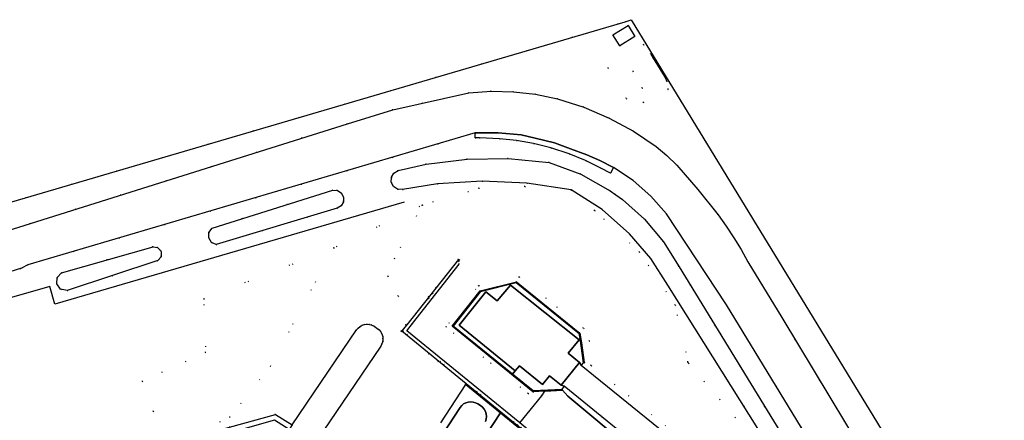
# Model space of a CAD drawing. Header units: metres. Extents: x 174791 to 179073, y 406431 to 409043.
# Tile 309 of 314: x 178073 to 178207, y 408553 to 408607. Entities that reach past the tile are written whole.
import ezdxf

# ---------------------------------------------------------------- set-up
doc = ezdxf.new("R2010")
doc.units = ezdxf.units.M
doc.linetypes.add('DOT', pattern=[6.35, 0, -6.35])
for name, color, linetype in [('panden', 254, 'Continuous'), ('scheiding_faunaraster', 254, 'Continuous'), ('scheiding_grondkering', 254, 'Continuous'), ('scheiding_hek', 254, 'Continuous'), ('scheiding_schutting', 254, 'Continuous'), ('terreindeelbegroeid', 254, 'DOT'), ('terreindeelonbegroeid', 254, 'DOT'), ('waterdeel', 254, 'Continuous'), ('wegdeel_opstelplaats', 254, 'Continuous'), ('wegdeel_rijbaan', 254, 'Continuous'), ('wegdeel_voetpad', 254, 'Continuous')]:
    doc.layers.add(name, color=color, linetype=linetype)

msp = doc.modelspace()

# ---------------------------------------------------------------- linework, layer by layer
at = {"layer": 'panden'}
for points in [[(178110.511, 408552.294, 0), (178119.235, 408565.18, 0), (178119.45, 408565.44, 0), (178119.711, 408565.654, 0), (178120.008, 408565.813, 0), (178120.33, 408565.913, 0), (178120.665, 408565.949, 0), (178121.001, 408565.92, 0), (178121.325, 408565.828, 0), (178121.625, 408565.675, 0), (178122.015, 408565.426, 0), (178122.289, 408565.21, 0), (178122.515, 408564.944, 0), (178122.683, 408564.638, 0), (178122.787, 408564.305, 0), (178122.824, 408563.958, 0), (178122.79, 408563.611, 0), (178122.689, 408563.277, 0), (178122.523, 408562.97, 0), (178113.859, 408550.173, 0)], [(178128.588, 408547.469, 0), (178133.305, 408554.663, 0), (178133.52, 408554.923, 0), (178133.781, 408555.137, 0), (178134.078, 408555.296, 0), (178134.4, 408555.396, 0), (178134.735, 408555.432, 0), (178135.071, 408555.403, 0), (178135.395, 408555.311, 0), (178135.695, 408555.158, 0), (178136.085, 408554.909, 0), (178136.359, 408554.693, 0), (178136.585, 408554.427, 0), (178136.753, 408554.121, 0), (178136.857, 408553.788, 0), (178136.894, 408553.441, 0), (178136.86, 408553.094, 0), (178136.759, 408552.76, 0)]]:
    msp.add_polyline3d(points, dxfattribs=at)
at = {"layer": 'scheiding_faunaraster'}
for p, q in [((178126.842, 408566.052), (178133.159, 408574.104)), ((178141.394, 408552.598), (178126.08, 408565.081))]:
    msp.add_line(p, q, dxfattribs=at)
for points in [[(178125.694, 408582.534, 0), (178078.271, 408568.69, 0), (178077.564, 408571.088, 0), (178057.763, 408565.445, 0), (178058.719, 408562.434, 0)], [(178156.692, 408548.924, 0), (178147.936, 408556.197, 0), (178147.209, 408557.022, 0)]]:
    msp.add_polyline3d(points, dxfattribs=at)
at = {"layer": 'scheiding_grondkering'}
for p, q in [((178159.232, 408602.621), (178159.519, 408602.087)), ((178159.519, 408602.087), (178161.055, 408599.584)), ((178161.055, 408599.584), (178161.38, 408598.948))]:
    msp.add_line(p, q, dxfattribs=at)
msp.add_polyline3d([(178159.455, 408539.583, 0), (178154.546, 408542.831, 0), (178153.117, 408543.777, 0), (178143.412, 408550.43, 0), (178142.231, 408551.323, 0), (178141.064, 408552.205, 0), (178138.835, 408554.031, 0), (178134.139, 408557.877, 0), (178125.409, 408565.014, 0), (178126.102, 408565.891, 0), (178133.135, 408574.749, 0)], dxfattribs=at)
at = {"layer": 'scheiding_hek'}
msp.add_line((178126.08, 408565.081), (178126.842, 408566.052), dxfattribs=at)
msp.add_polyline3d([(178000, 408561.354, 0), (178155.707, 408607.021, 0), (178156.519, 408607.292, 0), (178206.473, 408525.584, 0), (178207.221, 408524.632, 0)], dxfattribs=at)
at = {"layer": 'scheiding_schutting'}
for p, q in [((178149.589, 408564.019), (178150.048, 408560.729)), ((178149.771, 408563.442), (178150.147, 408560.746)), ((178147.209, 408557.022), (178144.81, 408556.887))]:
    msp.add_line(p, q, dxfattribs=at)
for points in [[(178144.81, 408556.887, 0), (178143.196, 408556.796, 0), (178132.206, 408565.702, 0), (178136.02, 408570.513, 0), (178140.948, 408571.712, 0), (178149.587, 408564.757, 0), (178149.771, 408563.442, 0)], [(178140.428, 408559.168, 0), (178132.346, 408565.717, 0), (178136.077, 408570.424, 0), (178140.923, 408571.604, 0), (178149.494, 408564.703, 0), (178149.589, 408564.019, 0)], [(178147.186, 408557.121, 0), (178143.229, 408556.898, 0), (178140.428, 408559.168, 0)]]:
    msp.add_polyline3d(points, dxfattribs=at)
at = {"layer": 'terreindeelbegroeid'}
for points in [[(178000, 408561.354, 0), (178155.707, 408607.021, 0), (178156.519, 408607.292, 0), (178206.473, 408525.584, 0)], [(178192.16, 408541.724, 0), (178176.998, 408566.856, 0), (178172.395, 408574.445, 0), (178171.479, 408576.094, 0), (178170.496, 408577.703, 0), (178169.447, 408579.27, 0), (178168.333, 408580.793, 0), (178165.596, 408584.225, 0), (178162.719, 408587.54, 0), (178161.382, 408588.882, 0), (178159.922, 408590.088, 0), (178156.836, 408592.172, 0), (178153.564, 408593.948, 0), (178150.104, 408595.416, 0), (178146.519, 408596.546, 0), (178143.557, 408597.177, 0), (178140.548, 408597.523, 0), (178137.52, 408597.579, 0), (178134.5, 408597.346, 0), (178124.175, 408595.079, 0), (178117.987, 408593.153, 0), (178000, 408556.116, 0)], [(178055.089, 408567.749, 0), (178073.732, 408573.557, 0), (178074.6, 408574.02, 0), (178135.343, 408591.915, 0), (178135.351, 408591.255, 0), (178135.944, 408591.262, 0), (178138.656, 408591.111, 0), (178140.973, 408590.908, 0), (178143.262, 408590.481, 0), (178145.642, 408589.886, 0), (178148.098, 408589.096, 0), (178150.33, 408588.185, 0), (178152.397, 408587.157, 0), (178153.752, 408586.456, 0), (178154.149, 408587.232, 0), (178156.807, 408585.46, 0), (178159.21, 408583.354, 0), (178161.316, 408580.951, 0), (178169.493, 408568.587, 0), (178190.21, 408534.6, 0)], [(178178.084, 408549.212, 0), (178163.04, 408573.729, 0), (178160.911, 408577.132, 0), (178158.328, 408580.205, 0), (178155.343, 408582.889, 0), (178154.469, 408583.544, 0), (178153.699, 408584.08, 0), (178149.696, 408586.329, 0), (178145.387, 408587.914, 0), (178139.832, 408588.437, 0), (178134.253, 408588.364, 0), (178128.714, 408587.696, 0), (178124.885, 408586.812, 0), (178124.315, 408586.475, 0), (178123.979, 408585.903, 0), (178123.962, 408585.241, 0), (178124.268, 408584.652, 0), (178124.82, 408584.286, 0), (178125.48, 408584.232, 0), (178130.242, 408585.026, 0), (178136.304, 408585.387, 0), (178142.371, 408585.106, 0), (178148.374, 408584.187, 0), (178142.109, 408584.647, 0), (178135.832, 408584.408, 0), (178128.17, 408582.126, 0), (178116.14, 408576.307, 0), (178098.514, 408569.429, 0), (178098.73, 408562.109, 0), (178090.12, 408558.248, 0), (178091.647, 408554.095, 0), (178086.634, 408545.979, 0)], [(178194.451, 408525.253, 0), (178151.113, 408560.345, 0), (178150.147, 408560.746, 0), (178149.771, 408563.442, 0), (178150.881, 408563.646, 0), (178150.074, 408565.417, 0), (178141.35, 408572.355, 0), (178135.833, 408571.206, 0), (178131.39, 408565.601, 0), (178142.529, 408556.574, 0), (178144.415, 408556.258, 0), (178141.394, 408552.598, 0), (178126.08, 408565.081, 0), (178126.842, 408566.052, 0), (178133.159, 408574.104, 0), (178133.1, 408574.532, 0), (178133.22, 408574.682, 0), (178133.063, 408574.806, 0), (178125.959, 408565.87, 0), (178124.89, 408569.762, 0), (178123.488, 408572.488, 0), (178124.402, 408574.903, 0), (178128.17, 408582.126, 0), (178135.832, 408584.408, 0), (178142.109, 408584.647, 0), (178148.374, 408584.187, 0), (178151.564, 408581.408, 0), (178157.641, 408575.778, 0), (178162.537, 408568.54, 0), (178164.247, 408560.83, 0), (178164.28, 408560.738, 0), (178164.335, 408560.657, 0), (178174.917, 408548.378, 0)], [(178174.917, 408548.378, 0), (178164.335, 408560.657, 0), (178164.28, 408560.738, 0), (178164.247, 408560.83, 0), (178162.537, 408568.54, 0), (178157.641, 408575.778, 0), (178151.564, 408581.408, 0), (178148.374, 408584.187, 0), (178152.58, 408581.517, 0), (178156.325, 408578.233, 0), (178159.189, 408574.871, 0), (178161.515, 408571.247, 0), (178176.195, 408547.927, 0)], [(178094.83, 408549.98, 0), (178102.012, 408553.358, 0), (178107.559, 408560.283, 0), (178116.14, 408576.307, 0), (178128.17, 408582.126, 0), (178124.402, 408574.903, 0), (178123.488, 408572.488, 0), (178124.89, 408569.762, 0), (178125.959, 408565.87, 0), (178125.274, 408565.009, 0), (178134.08, 408557.798, 0), (178130.674, 408552.557, 0)], [(178113.859, 408550.173, 0), (178122.523, 408562.97, 0), (178122.689, 408563.277, 0), (178122.79, 408563.611, 0), (178122.824, 408563.958, 0), (178122.787, 408564.305, 0), (178122.683, 408564.638, 0), (178122.515, 408564.944, 0), (178122.289, 408565.21, 0), (178122.015, 408565.426, 0), (178121.625, 408565.675, 0), (178121.325, 408565.828, 0), (178121.001, 408565.92, 0), (178120.665, 408565.949, 0), (178120.33, 408565.913, 0), (178120.008, 408565.813, 0), (178119.711, 408565.654, 0), (178119.45, 408565.44, 0), (178119.235, 408565.18, 0), (178110.511, 408552.294, 0), (178108.248, 408553.727, 0), (178099.35, 408551.256, 0)], [(178166.459, 408546.869, 0), (178149.758, 408560.382, 0), (178150.006, 408560.721, 0), (178150.048, 408560.729, 0), (178150.147, 408560.746, 0), (178151.113, 408560.345, 0), (178194.451, 408525.253, 0)], [(178156.692, 408548.924, 0), (178147.936, 408556.197, 0), (178147.209, 408557.022, 0), (178147.186, 408557.121, 0), (178147.169, 408557.194, 0), (178147.449, 408557.538, 0), (178191.042, 408522.084, 0)]]:
    msp.add_polyline3d(points, dxfattribs=at)
for points in [[(178154.988, 408603.755, 0), (178157.058, 408605.015, 0), (178156.134, 408606.517, 0), (178154.07, 408605.256, 0)], [(178161.055, 408599.584, 0), (178159.519, 408602.087, 0), (178159.232, 408602.621, 0), (178158.22, 408603.922, 0), (178153.387, 408600.74, 0), (178155.847, 408596.58, 0), (178158.216, 408596.036, 0), (178161.568, 408597.835, 0), (178161.38, 408598.948, 0)], [(178159.232, 408602.621, 0), (178159.519, 408602.087, 0), (178156.768, 408600.292, 0), (178158.022, 408597.995, 0), (178161.055, 408599.584, 0), (178161.38, 408598.948, 0), (178161.568, 408597.835, 0), (178158.216, 408596.036, 0), (178155.847, 408596.58, 0), (178153.387, 408600.74, 0), (178158.22, 408603.922, 0)], [(178161.055, 408599.584, 0), (178158.022, 408597.995, 0), (178156.768, 408600.292, 0), (178159.519, 408602.087, 0)], [(178099.156, 408577.671, 0), (178099.546, 408577.059, 0), (178100.18, 408576.772, 0), (178116.595, 408581.72, 0), (178117.133, 408582.046, 0), (178117.445, 408582.591, 0), (178117.454, 408583.219, 0), (178117.157, 408583.773, 0), (178116.63, 408584.114, 0), (178116.003, 408584.157, 0), (178099.636, 408579.02, 0), (178099.183, 408578.421, 0)], [(178078.51, 408571.451, 0), (178079.043, 408570.712, 0), (178079.932, 408570.515, 0), (178092.252, 408574.601, 0), (178092.683, 408575.128, 0), (178092.684, 408575.81, 0), (178092.648, 408575.9, 0), (178092.215, 408576.365, 0), (178091.592, 408576.484, 0), (178079.178, 408572.927, 0), (178078.581, 408572.308, 0)], [(178089.693, 408544.025, 0), (178089.188, 408544.348, 0), (178086.634, 408545.979, 0), (178091.647, 408554.095, 0), (178090.12, 408558.248, 0), (178098.73, 408562.109, 0), (178098.514, 408569.429, 0), (178116.14, 408576.307, 0), (178107.559, 408560.283, 0), (178102.012, 408553.358, 0), (178094.83, 408549.98, 0), (178090.18, 408543.59, 0)], [(178141.394, 408552.598, 0), (178141.132, 408552.28, 0), (178125.553, 408565.039, 0), (178133.1, 408574.532, 0), (178133.159, 408574.104, 0), (178126.842, 408566.052, 0), (178126.08, 408565.081, 0)], [(178149.771, 408563.442, 0), (178149.587, 408564.757, 0), (178140.948, 408571.712, 0), (178136.02, 408570.513, 0), (178132.206, 408565.702, 0), (178143.196, 408556.796, 0), (178144.81, 408556.887, 0), (178144.415, 408556.258, 0), (178142.529, 408556.574, 0), (178131.39, 408565.601, 0), (178135.833, 408571.206, 0), (178141.35, 408572.355, 0), (178150.074, 408565.417, 0), (178150.881, 408563.646, 0)]]:
    msp.add_polyline3d(points, close=True, dxfattribs=at)
at = {"layer": 'terreindeelonbegroeid'}
msp.add_polyline3d([(178133.1, 408574.532, 0), (178125.553, 408565.039, 0), (178141.132, 408552.28, 0), (178141.548, 408551.966, 0), (178143.47, 408550.513, 0), (178153.17, 408543.864, 0), (178159.399, 408539.742, 0), (178159.506, 408539.671, 0), (178159.396, 408539.504, 0), (178154.487, 408542.752, 0), (178153.058, 408543.698, 0), (178143.353, 408550.351, 0), (178142.172, 408551.244, 0), (178141.005, 408552.126, 0), (178138.776, 408553.952, 0), (178134.08, 408557.798, 0), (178125.274, 408565.009, 0), (178125.959, 408565.87, 0), (178133.063, 408574.806, 0), (178133.22, 408574.682, 0)], close=True, dxfattribs=at)
at = {"layer": 'waterdeel'}
msp.add_polyline3d([(178176.195, 408547.927, 0), (178161.515, 408571.247, 0), (178159.189, 408574.871, 0), (178156.325, 408578.233, 0), (178152.58, 408581.517, 0), (178148.374, 408584.187, 0), (178142.371, 408585.106, 0), (178136.304, 408585.387, 0), (178130.242, 408585.026, 0), (178125.48, 408584.232, 0), (178124.82, 408584.286, 0), (178124.268, 408584.652, 0), (178123.962, 408585.241, 0), (178123.979, 408585.903, 0), (178124.315, 408586.475, 0), (178124.885, 408586.812, 0), (178128.714, 408587.696, 0), (178134.253, 408588.364, 0), (178139.832, 408588.437, 0), (178145.387, 408587.914, 0), (178149.696, 408586.329, 0), (178153.699, 408584.08, 0), (178154.469, 408583.544, 0), (178155.343, 408582.889, 0), (178158.328, 408580.205, 0), (178160.911, 408577.132, 0), (178163.04, 408573.729, 0), (178178.084, 408549.212, 0)], dxfattribs=at)
for points in [[(178116.595, 408581.72, 0), (178100.18, 408576.772, 0), (178099.546, 408577.059, 0), (178099.156, 408577.671, 0), (178099.183, 408578.421, 0), (178099.636, 408579.02, 0), (178116.003, 408584.157, 0), (178116.63, 408584.114, 0), (178117.157, 408583.773, 0), (178117.454, 408583.219, 0), (178117.445, 408582.591, 0), (178117.133, 408582.046, 0)], [(178092.252, 408574.601, 0), (178079.932, 408570.515, 0), (178079.043, 408570.712, 0), (178078.51, 408571.451, 0), (178078.581, 408572.308, 0), (178079.178, 408572.927, 0), (178091.592, 408576.484, 0), (178092.215, 408576.365, 0), (178092.648, 408575.9, 0), (178092.684, 408575.81, 0), (178092.683, 408575.128, 0)]]:
    msp.add_polyline3d(points, close=True, dxfattribs=at)
at = {"layer": 'wegdeel_opstelplaats'}
for points in [[(178154.988, 408603.755, 0), (178154.07, 408605.256, 0), (178156.134, 408606.517, 0), (178157.058, 408605.015, 0)], [(178149.771, 408563.442, 0), (178150.147, 408560.746, 0), (178150.048, 408560.729, 0), (178149.589, 408564.019, 0), (178149.494, 408564.703, 0), (178140.923, 408571.604, 0), (178136.077, 408570.424, 0), (178132.346, 408565.717, 0), (178140.428, 408559.168, 0), (178143.229, 408556.898, 0), (178147.186, 408557.121, 0), (178147.209, 408557.022, 0), (178144.81, 408556.887, 0), (178143.196, 408556.796, 0), (178132.206, 408565.702, 0), (178136.02, 408570.513, 0), (178140.948, 408571.712, 0), (178149.587, 408564.757, 0)], [(178149.589, 408564.019, 0), (178149.461, 408563.846, 0), (178140.166, 408571.269, 0), (178138.33, 408569.152, 0), (178136.783, 408570.35, 0), (178133.184, 408565.81, 0), (178140.804, 408559.632, 0), (178140.428, 408559.168, 0), (178132.346, 408565.717, 0), (178136.077, 408570.424, 0), (178140.923, 408571.604, 0), (178149.494, 408564.703, 0)], [(178149.461, 408563.846, 0), (178147.986, 408562.019, 0), (178149.542, 408560.763, 0), (178147.014, 408557.687, 0), (178145.455, 408558.936, 0), (178144.515, 408557.789, 0), (178141.365, 408560.312, 0), (178140.804, 408559.632, 0), (178133.184, 408565.81, 0), (178136.783, 408570.35, 0), (178138.33, 408569.152, 0), (178140.166, 408571.269, 0)], [(178150.048, 408560.729, 0), (178150.006, 408560.721, 0), (178149.758, 408560.382, 0), (178149.542, 408560.763, 0), (178147.986, 408562.019, 0), (178149.461, 408563.846, 0), (178149.589, 408564.019, 0)], [(178147.014, 408557.687, 0), (178147.449, 408557.538, 0), (178147.169, 408557.194, 0), (178147.186, 408557.121, 0), (178143.229, 408556.898, 0), (178140.428, 408559.168, 0), (178140.804, 408559.632, 0), (178141.365, 408560.312, 0), (178144.515, 408557.789, 0), (178145.455, 408558.936, 0)], [(178156.692, 408548.924, 0), (178155.882, 408547.751, 0), (178142.518, 408551.681, 0), (178141.394, 408552.598, 0), (178144.415, 408556.258, 0), (178144.81, 408556.887, 0), (178147.209, 408557.022, 0), (178147.936, 408556.197, 0)]]:
    msp.add_polyline3d(points, close=True, dxfattribs=at)
at = {"layer": 'wegdeel_rijbaan'}
for points in [[(178000, 408556.116, 0), (178117.987, 408593.153, 0), (178124.175, 408595.079, 0), (178134.5, 408597.346, 0), (178137.52, 408597.579, 0), (178140.548, 408597.523, 0), (178143.557, 408597.177, 0), (178146.519, 408596.546, 0), (178150.104, 408595.416, 0), (178153.564, 408593.948, 0), (178156.836, 408592.172, 0), (178159.922, 408590.088, 0), (178161.382, 408588.882, 0), (178162.719, 408587.54, 0), (178165.596, 408584.225, 0), (178168.333, 408580.793, 0), (178169.447, 408579.27, 0), (178170.496, 408577.703, 0), (178171.479, 408576.094, 0), (178172.395, 408574.445, 0), (178176.998, 408566.856, 0), (178192.16, 408541.724, 0)], [(178190.21, 408534.6, 0), (178169.493, 408568.587, 0), (178161.316, 408580.951, 0), (178159.21, 408583.354, 0), (178156.807, 408585.46, 0), (178154.149, 408587.232, 0), (178152.288, 408588.197, 0), (178150.523, 408588.936, 0), (178148.285, 408589.768, 0), (178146.142, 408590.568, 0), (178143.5, 408591.205, 0), (178141.597, 408591.667, 0), (178138.476, 408591.932, 0), (178135.343, 408591.915, 0), (178074.6, 408574.02, 0), (178073.732, 408573.557, 0), (178055.089, 408567.749, 0)]]:
    msp.add_polyline3d(points, dxfattribs=at)
for points in [[(178154.149, 408587.232, 0), (178153.752, 408586.456, 0), (178152.397, 408587.157, 0), (178150.33, 408588.185, 0), (178148.098, 408589.096, 0), (178145.642, 408589.886, 0), (178143.262, 408590.481, 0), (178140.973, 408590.908, 0), (178138.656, 408591.111, 0), (178135.944, 408591.262, 0), (178135.351, 408591.255, 0), (178135.343, 408591.915, 0), (178138.476, 408591.932, 0), (178141.597, 408591.667, 0), (178143.5, 408591.205, 0), (178146.142, 408590.568, 0), (178148.285, 408589.768, 0), (178150.523, 408588.936, 0), (178152.288, 408588.197, 0)], [(178149.758, 408560.382, 0), (178166.459, 408546.869, 0), (178193.377, 408524.995, 0), (178191.042, 408522.084, 0), (178147.449, 408557.538, 0), (178147.014, 408557.687, 0), (178149.542, 408560.763, 0)], [(178142.172, 408551.244, 0), (178139.104, 408546.566, 0), (178131.918, 408535.228, 0), (178132.045, 408533.552, 0), (178126.685, 408525.038, 0), (178125.076, 408522.482, 0), (178124.427, 408522.904, 0), (178126.075, 408525.435, 0), (178126.895, 408526.694, 0), (178127.033, 408526.625, 0), (178131.439, 408533.508, 0), (178129.905, 408540.01, 0), (178129.431, 408540.31, 0), (178135.33, 408549.568, 0), (178135.779, 408549.303, 0), (178138.776, 408553.952, 0), (178141.005, 408552.126, 0)]]:
    msp.add_polyline3d(points, close=True, dxfattribs=at)
at = {"layer": 'wegdeel_voetpad'}
for points in [[(178130.674, 408552.557, 0), (178134.08, 408557.798, 0), (178138.776, 408553.952, 0), (178135.779, 408549.303, 0)], [(178136.759, 408552.76, 0), (178136.86, 408553.094, 0), (178136.894, 408553.441, 0), (178136.857, 408553.788, 0), (178136.753, 408554.121, 0), (178136.585, 408554.427, 0), (178136.359, 408554.693, 0), (178136.085, 408554.909, 0), (178135.695, 408555.158, 0), (178135.395, 408555.311, 0), (178135.071, 408555.403, 0), (178134.735, 408555.432, 0), (178134.4, 408555.396, 0), (178134.078, 408555.296, 0), (178133.781, 408555.137, 0), (178133.52, 408554.923, 0), (178133.305, 408554.663, 0), (178128.588, 408547.469, 0)]]:
    msp.add_polyline3d(points, dxfattribs=at)
msp.add_polyline3d([(178110.511, 408552.294, 0), (178110.084, 408551.664, 0), (178108.096, 408552.917, 0), (178099.806, 408550.585, 0), (178096.682, 408545.649, 0), (178096.074, 408546.035, 0), (178099.35, 408551.256, 0), (178108.248, 408553.727, 0)], close=True, dxfattribs=at)

doc.saveas('drawing.dxf')
